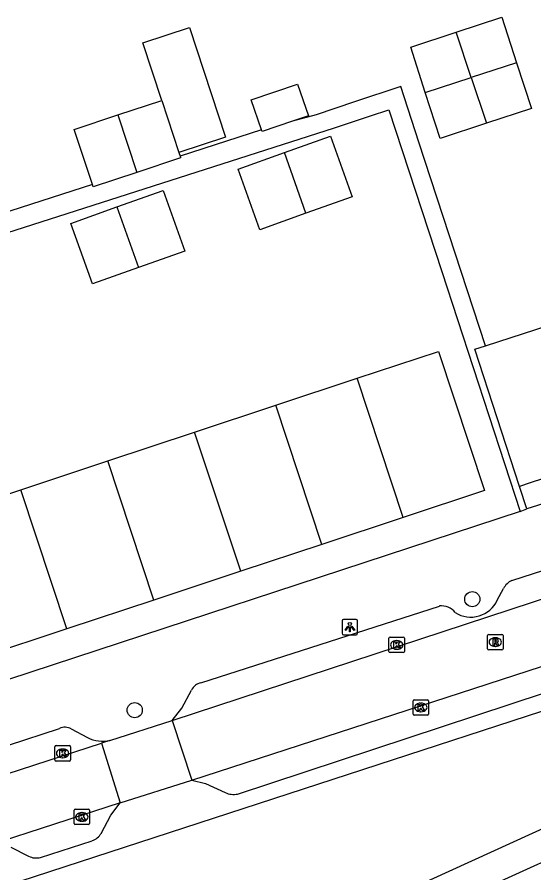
# Model space of a CAD drawing. Extents: x 158087 to 159494, y 382905 to 383981.
# Drawn here: x 159341 to 159374.4, y 382951.9 to 383007.2 of the extents above; entities that cross this region are included whole.
import ezdxf

# ---------------------------------------------------------------- set-up
doc = ezdxf.new("R2010")
doc.units = 0
for name, color, linetype in [('IMGEO_Berm_groen', 7, 'Continuous'), ('IMGEO_Boom', 7, 'Continuous'), ('IMGEO_Kolk', 7, 'Continuous'), ('IMGEO_Lichtpunt', 7, 'Continuous'), ('IMGEO_Pand', 7, 'Continuous'), ('IMGEO_Pand_vergunning_verleend', 7, 'Continuous'), ('IMGEO_Rijbaan_lokaal_open', 7, 'Continuous'), ('IMGEO_Rioolput', 7, 'Continuous'), ('IMGEO_Voetpad_open', 7, 'Continuous')]:
    doc.layers.add(name, color=color, linetype=linetype)

msp = doc.modelspace()

# ---------------------------------------------------------------- linework, layer by layer
at = {"layer": 'IMGEO_Berm_groen'}
for points in [[(159399.231, 382965.857), (159366.41, 382950.895), (159358.526, 382947.853), (159343.991, 382942.614)], [(159399.854, 382963.943), (159366.304, 382948.71), (159344.618, 382940.714)]]:
    msp.add_lwpolyline(points, dxfattribs=at)
at = {"layer": 'IMGEO_Boom'}
for centre in [(159370.379, 382969.61), (159348.574, 382962.445)]:
    msp.add_circle(centre, 0.489, dxfattribs=at)
at = {"layer": 'IMGEO_Kolk'}
for p, q in [((159364.995, 382966.23), (159364.995, 382967.082)), ((159365.07, 382967.156), (159365.922, 382967.156)), ((159365.483, 382966.936), (159365.508, 382966.936)), ((159365.996, 382967.082), (159365.996, 382966.23)), ((159365.506, 382966.376), (159365.481, 382966.376)), ((159365.922, 382966.156), (159365.07, 382966.156)), ((159366.554, 382962.191), (159366.554, 382963.043)), ((159366.629, 382963.117), (159367.481, 382963.117)), ((159367.042, 382962.897), (159367.067, 382962.897)), ((159367.555, 382963.043), (159367.555, 382962.191)), ((159367.065, 382962.337), (159367.04, 382962.337)), ((159367.481, 382962.117), (159366.629, 382962.117)), ((159343.49, 382960.151), (159344.342, 382960.151)), ((159343.415, 382959.225), (159343.415, 382960.077)), ((159343.903, 382959.931), (159343.928, 382959.931)), ((159344.416, 382960.077), (159344.416, 382959.225)), ((159344.342, 382959.151), (159343.49, 382959.151)), ((159343.926, 382959.371), (159343.901, 382959.371)), ((159344.658, 382955.121), (159344.658, 382955.973)), ((159344.733, 382956.047), (159345.585, 382956.047)), ((159345.146, 382955.827), (159345.171, 382955.827)), ((159345.659, 382955.973), (159345.659, 382955.121)), ((159345.169, 382955.267), (159345.144, 382955.267)), ((159345.585, 382955.047), (159344.733, 382955.047))]:
    msp.add_line(p, q, dxfattribs=at)
for points in [[(159364.995, 382966.23), (159364.995, 382967.082)], [(159365.07, 382967.156), (159365.922, 382967.156)], [(159365.316, 382966.856), (159365.439, 382966.856), (159365.439, 382966.705), (159365.569, 382966.856), (159365.733, 382966.856), (159365.587, 382966.705), (159365.74, 382966.456), (159365.588, 382966.456), (159365.503, 382966.62), (159365.439, 382966.553), (159365.439, 382966.456), (159365.316, 382966.456), (159365.316, 382966.856)], [(159365.996, 382967.082), (159365.996, 382966.23)], [(159365.922, 382966.156), (159365.07, 382966.156)], [(159366.554, 382962.191), (159366.554, 382963.043)], [(159366.629, 382963.117), (159367.481, 382963.117)], [(159367.555, 382963.043), (159367.555, 382962.191)], [(159366.875, 382962.817), (159366.998, 382962.817), (159366.998, 382962.666), (159367.128, 382962.817), (159367.292, 382962.817), (159367.146, 382962.666), (159367.299, 382962.417), (159367.147, 382962.417), (159367.062, 382962.581), (159366.998, 382962.514), (159366.998, 382962.417), (159366.875, 382962.417), (159366.875, 382962.817)], [(159367.481, 382962.117), (159366.629, 382962.117)], [(159343.49, 382960.151), (159344.342, 382960.151)], [(159343.415, 382959.225), (159343.415, 382960.077)], [(159343.736, 382959.851), (159343.859, 382959.851), (159343.859, 382959.7), (159343.989, 382959.851), (159344.153, 382959.851), (159344.007, 382959.7), (159344.16, 382959.451), (159344.008, 382959.451), (159343.923, 382959.615), (159343.859, 382959.548), (159343.859, 382959.451), (159343.736, 382959.451), (159343.736, 382959.851)], [(159344.416, 382960.077), (159344.416, 382959.225)], [(159344.342, 382959.151), (159343.49, 382959.151)], [(159344.658, 382955.121), (159344.658, 382955.973)], [(159344.733, 382956.047), (159345.585, 382956.047)], [(159344.979, 382955.747), (159345.102, 382955.747), (159345.102, 382955.596), (159345.232, 382955.747), (159345.396, 382955.747), (159345.25, 382955.596), (159345.403, 382955.347), (159345.251, 382955.347), (159345.166, 382955.511), (159345.102, 382955.444), (159345.102, 382955.347), (159344.979, 382955.347), (159344.979, 382955.747)], [(159345.659, 382955.973), (159345.659, 382955.121)], [(159345.585, 382955.047), (159344.733, 382955.047)]]:
    msp.add_lwpolyline(points, dxfattribs=at)
for centre, start, end in [((159365.072, 382967.08), 91.552, 178.448), ((159365.072, 382967.08), 91.552, 178.448), ((159365.92, 382967.08), 1.552, 88.448), ((159365.92, 382967.08), 1.552, 88.448), ((159365.072, 382966.232), 181.552, 268.448), ((159365.072, 382966.232), 181.552, 268.448), ((159365.92, 382966.232), 271.552, 358.448), ((159365.92, 382966.232), 271.552, 358.448), ((159366.631, 382963.041), 91.552, 178.448), ((159366.631, 382963.041), 91.552, 178.448), ((159367.479, 382963.041), 1.552, 88.448), ((159367.479, 382963.041), 1.552, 88.448), ((159366.631, 382962.193), 181.552, 268.448), ((159366.631, 382962.193), 181.552, 268.448), ((159367.479, 382962.193), 271.552, 358.448), ((159367.479, 382962.193), 271.552, 358.448), ((159343.492, 382960.075), 91.552, 178.448), ((159343.492, 382960.075), 91.552, 178.448), ((159344.34, 382960.075), 1.552, 88.448), ((159344.34, 382960.075), 1.552, 88.448), ((159343.492, 382959.227), 181.552, 268.448), ((159343.492, 382959.227), 181.552, 268.448), ((159344.34, 382959.227), 271.552, 358.448), ((159344.34, 382959.227), 271.552, 358.448), ((159344.735, 382955.971), 91.552, 178.448), ((159344.735, 382955.971), 91.552, 178.448), ((159345.583, 382955.971), 1.552, 88.448), ((159345.583, 382955.971), 1.552, 88.448), ((159344.735, 382955.123), 181.552, 268.448), ((159344.735, 382955.123), 181.552, 268.448), ((159345.583, 382955.123), 271.552, 358.448), ((159345.583, 382955.123), 271.552, 358.448)]:
    msp.add_arc(centre, 0.0765, start, end, dxfattribs=at)
for centre, major_axis, ratio, start_param, end_param in [((159365.482, 382966.656), (-0.387, 0.002), 0.722429, 4.712389, 7.853982), ((159365.507, 382966.656), (-0.39, 0.002), 0.717154, 1.570796, 4.712389), ((159367.041, 382962.617), (-0.387, 0.002), 0.722429, 4.712389, 7.853982), ((159367.066, 382962.617), (-0.39, 0.002), 0.717154, 1.570796, 4.712389), ((159343.902, 382959.651), (-0.387, 0.002), 0.722429, 4.712389, 7.853982), ((159343.927, 382959.651), (-0.39, 0.002), 0.717154, 1.570796, 4.712389), ((159345.145, 382955.547), (-0.387, 0.002), 0.722429, 4.712389, 7.853982), ((159345.17, 382955.547), (-0.39, 0.002), 0.717154, 1.570796, 4.712389)]:
    msp.add_ellipse(centre, major_axis=major_axis, ratio=ratio, start_param=start_param, end_param=end_param, dxfattribs=at)
at = {"layer": 'IMGEO_Lichtpunt'}
for p, q in [((159361.971, 382968.212), (159361.971, 382967.405)), ((159361.971, 382968.212), (159361.971, 382967.405)), ((159362.873, 382968.307), (159362.065, 382968.307)), ((159362.873, 382968.307), (159362.065, 382968.307)), ((159362.967, 382967.405), (159362.967, 382968.212)), ((159362.967, 382967.405), (159362.967, 382968.212)), ((159362.065, 382967.311), (159362.873, 382967.311)), ((159362.065, 382967.311), (159362.873, 382967.311))]:
    msp.add_line(p, q, dxfattribs=at)
for points in [[(159362.345, 382967.876), (159362.384, 382967.848), (159362.196, 382967.586), (159362.158, 382967.613), (159362.345, 382967.876)], [(159362.557, 382967.848), (159362.595, 382967.875), (159362.782, 382967.613), (159362.743, 382967.585), (159362.557, 382967.848)], [(159362.447, 382967.828), (159362.494, 382967.828), (159362.494, 382967.506), (159362.447, 382967.506), (159362.447, 382967.828)]]:
    msp.add_lwpolyline(points, dxfattribs=at)
msp.add_circle((159362.47, 382968.01), 0.0994, dxfattribs=at)
for centre, start, end in [((159362.065, 382968.212), 90, 180), ((159362.065, 382968.212), 90, 180), ((159362.873, 382968.212), 0, 90), ((159362.873, 382968.212), 0, 90), ((159362.065, 382967.405), 180, 270), ((159362.065, 382967.405), 180, 270), ((159362.873, 382967.405), 270, 0), ((159362.873, 382967.405), 270, 360)]:
    msp.add_arc(centre, 0.0946, start, end, dxfattribs=at)
at = {"layer": 'IMGEO_Pand'}
for points in [[(159369.347, 383006.226), (159372.282, 383007.198), (159373.239, 383004.248)], [(159350.315, 383001.812), (159349.09, 383005.529), (159352.115, 383006.526), (159354.447, 382999.455), (159351.422, 382998.457)], [(159367.343, 383002.335), (159366.411, 383005.253), (159369.347, 383006.226)], [(159370.316, 383003.299), (159369.347, 383006.226)], [(159373.239, 383004.248), (159370.316, 383003.299)], [(159373.239, 383004.248), (159374.196, 383001.297), (159371.296, 383000.34)], [(159367.343, 383002.335), (159370.316, 383003.299)], [(159370.316, 383003.299), (159371.296, 383000.34)], [(159356.76, 382999.923), (159356.103, 383001.857), (159359.095, 383002.874), (159359.79, 383000.829), (159358.774, 383000.484)], [(159371.296, 383000.34), (159368.297, 382999.351), (159367.343, 383002.335)], [(159347.492, 383000.881), (159350.315, 383001.812)], [(159350.315, 383001.812), (159351.422, 382998.457)], [(159345.841, 382996.396), (159344.669, 382999.951), (159347.492, 383000.881)], [(159347.492, 383000.881), (159348.705, 382997.17)], [(159358.774, 383000.484), (159356.798, 382999.812), (159356.76, 382999.923)], [(159351.422, 382998.457), (159351.499, 382998.223)], [(159351.499, 382998.223), (159351.538, 382998.104), (159348.705, 382997.17)], [(159348.705, 382997.17), (159345.892, 382996.242), (159345.841, 382996.396)], [(159371.228, 382985.965), (159376.085, 382987.546)], [(159373.438, 382976.89), (159370.553, 382985.745), (159371.228, 382985.965)], [(159378.97, 382978.693), (159374.119, 382977.112), (159373.438, 382976.89)]]:
    msp.add_lwpolyline(points, dxfattribs=at)
at = {"layer": 'IMGEO_Pand_vergunning_verleend'}
for points in [[(159358.239, 382998.445), (159361.221, 382999.508), (159362.617, 382995.594), (159359.634, 382994.531)], [(159359.634, 382994.531), (159356.652, 382993.468), (159355.256, 382997.382), (159358.239, 382998.445)], [(159359.634, 382994.531), (159358.239, 382998.445)], [(159347.426, 382994.942), (159350.408, 382996.005), (159351.804, 382992.09), (159348.822, 382991.027)], [(159348.822, 382991.027), (159345.839, 382989.964), (159344.444, 382993.878), (159347.426, 382994.942)], [(159347.426, 382994.942), (159348.822, 382991.027)], [(159362.941, 382983.871), (159368.19, 382985.609), (159371.165, 382976.626), (159365.916, 382974.887)], [(159357.692, 382982.132), (159362.941, 382983.871)], [(159365.916, 382974.887), (159362.941, 382983.871)], [(159352.443, 382980.393), (159357.692, 382982.132)], [(159360.668, 382973.149), (159357.692, 382982.132)], [(159346.832, 382978.535), (159352.443, 382980.393)], [(159355.419, 382971.41), (159352.443, 382980.393)], [(159341.222, 382976.677), (159346.832, 382978.535)], [(159349.808, 382969.552), (159346.832, 382978.535)], [(159344.197, 382967.693), (159338.587, 382965.835), (159335.611, 382974.818), (159341.222, 382976.677)], [(159344.197, 382967.693), (159341.222, 382976.677)], [(159365.916, 382974.887), (159360.668, 382973.149)], [(159360.668, 382973.149), (159355.419, 382971.41)], [(159355.419, 382971.41), (159349.808, 382969.552)], [(159349.808, 382969.552), (159344.197, 382967.693)]]:
    msp.add_lwpolyline(points, dxfattribs=at)
at = {"layer": 'IMGEO_Rijbaan_lokaal_open'}
for points in [[(159350.993, 382961.772), (159388.885, 382974.207)], [(159352.252, 382957.928), (159390.477, 382970.335)], [(159346.971, 382960.487), (159350.993, 382961.772)], [(159350.993, 382961.772), (159352.252, 382957.928)], [(159337.724, 382957.484), (159346.431, 382960.318)], [(159346.971, 382960.487), (159346.431, 382960.318)], [(159346.431, 382960.318), (159347.641, 382956.457)], [(159347.641, 382956.457), (159352.252, 382957.928)], [(159347.641, 382956.457), (159339.122, 382953.708)]]:
    msp.add_lwpolyline(points, dxfattribs=at)
at = {"layer": 'IMGEO_Rioolput'}
for p, q in [((159371.439, 382967.337), (159372.291, 382967.337)), ((159371.364, 382966.411), (159371.364, 382967.263)), ((159371.852, 382967.117), (159371.877, 382967.117)), ((159372.365, 382967.263), (159372.365, 382966.411)), ((159372.291, 382966.337), (159371.439, 382966.337)), ((159371.875, 382966.557), (159371.85, 382966.557))]:
    msp.add_line(p, q, dxfattribs=at)
for points in [[(159371.439, 382967.337), (159372.291, 382967.337)], [(159371.364, 382966.411), (159371.364, 382967.263)], [(159371.953, 382967.035), (159371.701, 382967.037), (159371.701, 382966.637)], [(159371.701, 382966.637), (159371.825, 382966.637), (159371.825, 382966.799), (159371.836, 382966.799)], [(159371.879, 382966.956), (159371.825, 382966.956), (159371.825, 382966.875)], [(159371.825, 382966.875), (159371.877, 382966.875)], [(159371.883, 382966.77), (159371.954, 382966.637), (159372.094, 382966.637), (159372.029, 382966.763)], [(159372.365, 382967.263), (159372.365, 382966.411)], [(159372.291, 382966.337), (159371.439, 382966.337)]]:
    msp.add_lwpolyline(points, dxfattribs=at)
for centre, radius, start, end in [((159371.441, 382967.261), 0.0765, 91.552, 178.448), ((159371.441, 382967.261), 0.0765, 91.552, 178.448), ((159372.289, 382967.261), 0.0765, 1.552, 88.448), ((159372.289, 382967.261), 0.0765, 1.552, 88.448), ((159371.835, 382966.746), 0.0533, 26.0293, 88.6989), ((159371.861, 382967.064), 0.19, 274.7715, 282.9687), ((159371.885, 382966.86), 0.0964, 77.0061, 93.1865), ((159371.899, 382966.917), 0.0378, 276.6634, 79.6772), ((159371.952, 382966.925), 0.109, 350.3612, 89.416), ((159371.95, 382966.925), 0.112, 277.5842, 350.9817), ((159371.934, 382966.71), 0.108, 29.5134, 73.7905), ((159371.441, 382966.413), 0.0765, 181.552, 268.448), ((159371.441, 382966.413), 0.0765, 181.552, 268.448), ((159372.289, 382966.413), 0.0765, 271.552, 358.448), ((159372.289, 382966.413), 0.0765, 271.552, 358.448)]:
    msp.add_arc(centre, radius, start, end, dxfattribs=at)
for centre, major_axis, ratio, start_param, end_param in [((159371.851, 382966.837), (-0.387, 0.002), 0.722429, 4.712389, 7.853982), ((159371.876, 382966.837), (-0.39, 0.002), 0.717154, 1.570796, 4.712389)]:
    msp.add_ellipse(centre, major_axis=major_axis, ratio=ratio, start_param=start_param, end_param=end_param, dxfattribs=at)
at = {"layer": 'IMGEO_Voetpad_open'}
for points in [[(159371.228, 382985.965), (159366.932, 382999.117), (159365.759, 383002.709), (159362.777, 383001.719), (159360.293, 383000.894), (159358.774, 383000.484)], [(159326.461, 382988.231), (159328.173, 382989.174), (159329.385, 382989.745), (159330.21, 382990.017), (159332.496, 382990.769), (159361.473, 383000.053), (159363.796, 383000.817), (159364.998, 383001.211), (159368.41, 382990.764), (159373.472, 382975.264)], [(159356.76, 382999.923), (159356.752, 382999.92), (159351.499, 382998.223)], [(159345.841, 382996.396), (159339.899, 382994.476)], [(159396.025, 382982.686), (159374.591, 382975.667), (159373.909, 382975.444)], [(159373.909, 382975.444), (159373.438, 382976.89)], [(159373.472, 382975.264), (159337.523, 382963.484)], [(159373.472, 382975.264), (159373.909, 382975.444)], [(159372.937, 382970.816), (159386.008, 382975.027)], [(159371.992, 382969.535), (159372.393, 382970.294)], [(159399.231, 382965.857), (159397.971, 382969.883), (159341.152, 382951.371)], [(159352.85, 382964.214), (159368.251, 382969.168)], [(159355.216, 382957.023), (159388.292, 382967.923)], [(159350.993, 382961.772), (159351.621, 382962.58), (159352.246, 382963.734)], [(159326.859, 382955.751), (159337.112, 382959.106), (159343.718, 382961.268)], [(159344.471, 382961.23), (159345.525, 382960.669)], [(159352.252, 382957.928), (159353.141, 382957.698)], [(159353.141, 382957.698), (159354.425, 382957.118)], [(159347.022, 382955.65), (159347.641, 382956.457)], [(159346.401, 382954.484), (159347.022, 382955.65)], [(159340.576, 382953.584), (159341.72, 382953.012)], [(159342.495, 382952.937), (159345.819, 382954.013)]]:
    msp.add_lwpolyline(points, dxfattribs=at)
for centre, radius, start, end in [((159373.399, 382969.791), 1.124, 114.2309, 153.4046), ((159370.282, 382970.341), 1.891, 237.9723, 334.7702), ((159368.364, 382967.994), 1.18, 39.1206, 95.4815), ((159353.028, 382963.37), 0.863, 101.9134, 155.035), ((159344.056, 382960.488), 0.85, 60.7988, 113.4232), ((159346.515, 382962.696), 2.256, 243.9807, 281.6718), ((159354.965, 382958.271), 1.273, 244.913, 281.39), ((159345.482, 382955.025), 1.066, 288.4331, 329.5319), ((159342.201, 382953.945), 1.05, 242.6989, 286.246)]:
    msp.add_arc(centre, radius, start, end, dxfattribs=at)

doc.saveas('drawing.dxf')
